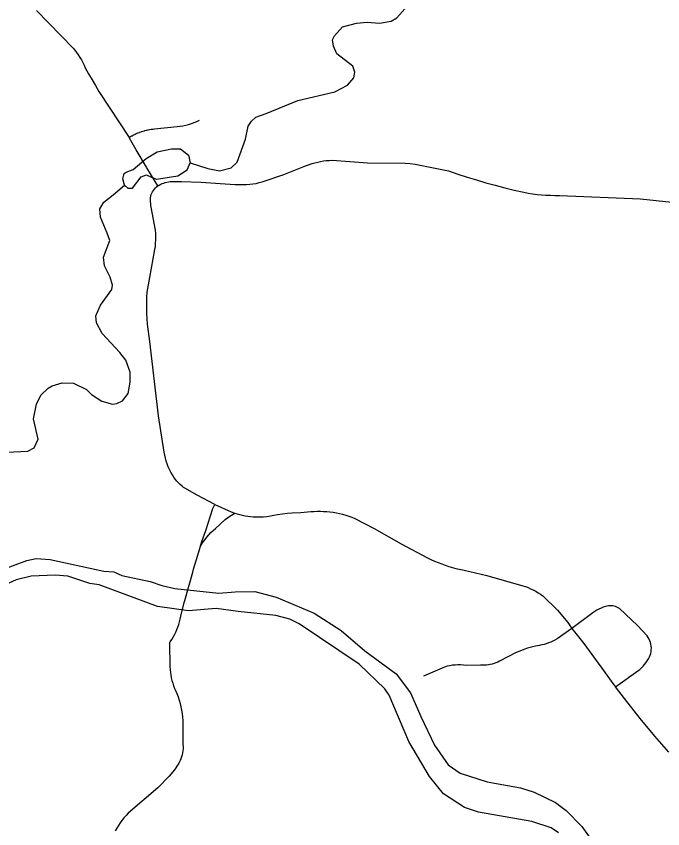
# Model space of a CAD drawing. Extents: x -19 to 366, y -4 to 359.
# Drawn here: x 151.913 to 152.458, y 194.702 to 195.386 of the extents above; entities that cross this region are included whole.
import ezdxf

# ---------------------------------------------------------------- set-up
doc = ezdxf.new("R2010")
doc.units = 0
for name, color, linetype in [('R_Border Prem', 7, 'Continuous'), ('R_Striping', 7, 'Continuous'), ('R_Survey Control', 7, 'Continuous'), ('R_Temp Easement', 7, 'Continuous'), ('Sheet Fence', 7, 'Continuous')]:
    doc.layers.add(name, color=color, linetype=linetype)

msp = doc.modelspace()

# ---------------------------------------------------------------- linework, layer by layer
at = {"layer": 'R_Border Prem'}
for points in [[(152.14365, 194.87827), (152.13188, 194.8816), (152.10004, 194.88477), (152.08164, 194.88728), (152.05817, 194.88539), (152.03201, 194.88899), (151.98299, 194.90722), (151.97502, 194.90849)], [(152.03565, 194.90686), (152.04665, 194.90429), (152.08381, 194.90021), (152.09763, 194.90146), (152.1141, 194.90158), (152.13214, 194.89698), (152.16407, 194.88355), (152.18673, 194.86892), (152.20675, 194.8518), (152.23305, 194.83225), (152.24531, 194.81621), (152.254, 194.79634), (152.26556, 194.77232), (152.27706, 194.7557), (152.28715, 194.74875), (152.30994, 194.74134), (152.33802, 194.73624), (152.34941, 194.73272), (152.36748, 194.72393), (152.37644, 194.71717), (152.38943, 194.70379), (152.39939, 194.69)], [(152.36996, 194.69851), (152.36368, 194.70264), (152.34753, 194.70783), (152.30258, 194.71584), (152.29061, 194.71973), (152.27309, 194.73118), (152.26123, 194.74571), (152.24375, 194.77519), (152.22714, 194.81436), (152.22369, 194.81965), (152.20211, 194.84056), (152.15145, 194.87453), (152.14365, 194.87827)]]:
    msp.add_lwpolyline(points, dxfattribs=at)
at = {"layer": 'R_Striping'}
for points in [[(152.03241, 195.24333), (152.02317, 195.25849), (152.02272, 195.25923), (152.01421, 195.27384), (152.00847, 195.28368), (152.00812, 195.2842)], [(152.03241, 195.24333), (152.0336, 195.24406), (152.03481, 195.24471), (152.0361, 195.24529), (152.03738, 195.24579), (152.0387, 195.24621), (152.04006, 195.24655), (152.04143, 195.24681), (152.0428, 195.24698), (152.05231, 195.24715), (152.06893, 195.24662), (152.08479, 195.24531), (152.08906, 195.24498), (152.09336, 195.24474), (152.09762, 195.24459), (152.10191, 195.24454), (152.10457, 195.24444), (152.10722, 195.24449), (152.10987, 195.24468), (152.11249, 195.24501), (152.1151, 195.24549), (152.11766, 195.2461), (152.1202, 195.24685), (152.12271, 195.24774), (152.13692, 195.25229), (152.13723, 195.25238), (152.15103, 195.25803), (152.15551, 195.25957), (152.15773, 195.26054), (152.16003, 195.26142), (152.16235, 195.2622), (152.16467, 195.26289), (152.16705, 195.26348), (152.16945, 195.26397), (152.17185, 195.26436), (152.17426, 195.26465), (152.17669, 195.26485), (152.17913, 195.26494), (152.20913, 195.26269), (152.2407, 195.26265), (152.24498, 195.26218), (152.24926, 195.26158), (152.2535, 195.26087), (152.25771, 195.26005), (152.27721, 195.25594), (152.28504, 195.2533), (152.29288, 195.25078), (152.30077, 195.24836), (152.3087, 195.24606), (152.31663, 195.24387), (152.3246, 195.24179), (152.33259, 195.23982), (152.34061, 195.23796), (152.34432, 195.23729), (152.34806, 195.23672), (152.35181, 195.23625), (152.35559, 195.23587), (152.35936, 195.2356), (152.36316, 195.23543), (152.36695, 195.23535), (152.37074, 195.23538), (152.43909, 195.23234), (152.47855, 195.22814)], [(152.05295, 194.99028), (152.05134, 194.99168), (152.04983, 194.99317), (152.04838, 194.99474), (152.04703, 194.99638), (152.0458, 194.9981), (152.04463, 194.99989), (152.04338, 195.00212), (152.04222, 195.00441), (152.04118, 195.00675), (152.04026, 195.00914), (152.03945, 195.01157), (152.03876, 195.01404), (152.03821, 195.01654), (152.03776, 195.01906), (152.03295, 195.04979), (152.02565, 195.11237), (152.02373, 195.12687), (152.02338, 195.13138), (152.02313, 195.1359), (152.02304, 195.14043), (152.02304, 195.14495), (152.02322, 195.14947), (152.02348, 195.15398), (152.0257, 195.16633), (152.02997, 195.18975), (152.03029, 195.19244), (152.03052, 195.19515), (152.03062, 195.19786), (152.03066, 195.20057), (152.03058, 195.20328), (152.03038, 195.20599), (152.02682, 195.22538), (152.02658, 195.22693), (152.02642, 195.22849), (152.02632, 195.23006), (152.0263, 195.23163), (152.02635, 195.2332), (152.02646, 195.23477), (152.02685, 195.23604), (152.02736, 195.23727), (152.02799, 195.23845), (152.02869, 195.23957), (152.02949, 195.24062), (152.03038, 195.24161), (152.03137, 195.24251), (152.03241, 195.24333)], [(152.08029, 194.97494), (152.06542, 194.98277), (152.05513, 194.9886), (152.05457, 194.989), (152.05401, 194.98941), (152.05348, 194.98984), (152.05295, 194.99028)], [(152.08029, 194.97494), (152.09425, 194.96888), (152.09497, 194.96858), (152.09569, 194.9683), (152.09643, 194.96804), (152.09717, 194.96779)], [(152.09717, 194.96779), (152.09935, 194.96709), (152.10155, 194.96647), (152.10379, 194.96593), (152.10603, 194.96548), (152.10829, 194.96511), (152.11055, 194.96484), (152.11283, 194.96464), (152.11511, 194.96454), (152.11816, 194.96455), (152.12119, 194.96469), (152.12421, 194.96496), (152.12721, 194.96536), (152.1302, 194.9659), (152.13316, 194.96656), (152.14151, 194.96768), (152.14544, 194.9679), (152.15289, 194.96832), (152.1612, 194.96899), (152.1639, 194.96916), (152.1666, 194.96924), (152.16932, 194.96923), (152.17202, 194.96914), (152.1747, 194.96895), (152.17739, 194.96868), (152.1801, 194.96841), (152.18278, 194.96803), (152.18543, 194.96751), (152.18808, 194.96687), (152.19068, 194.96611), (152.19324, 194.96523), (152.19576, 194.96423), (152.19821, 194.96312), (152.21468, 194.9547), (152.23723, 194.94195), (152.25955, 194.92999), (152.26248, 194.92862), (152.26545, 194.92732), (152.26845, 194.92609), (152.27149, 194.92493), (152.27456, 194.92385), (152.27764, 194.92284), (152.28345, 194.92115), (152.29051, 194.91954), (152.30944, 194.91518), (152.33973, 194.90649), (152.342, 194.90579), (152.34423, 194.90497), (152.34644, 194.90406), (152.34858, 194.90303), (152.35067, 194.90191), (152.35272, 194.90069), (152.35468, 194.89938), (152.35659, 194.89797), (152.36905, 194.88587), (152.37772, 194.87566), (152.38121, 194.87065)], [(152.41788, 194.82131), (152.43685, 194.83485), (152.43835, 194.83603), (152.43978, 194.8373), (152.44114, 194.83865), (152.4424, 194.84009), (152.44359, 194.84161), (152.44465, 194.84319), (152.44565, 194.84484), (152.44649, 194.84655), (152.44711, 194.84799), (152.44757, 194.84948), (152.4479, 194.851), (152.44807, 194.85255), (152.44812, 194.85411), (152.44802, 194.85566), (152.44776, 194.8572), (152.44739, 194.85871), (152.44684, 194.86018), (152.44619, 194.86159), (152.44541, 194.86294), (152.4445, 194.8642), (152.43639, 194.87317), (152.42133, 194.88736), (152.42027, 194.88798), (152.41914, 194.88851), (152.41799, 194.88894), (152.41679, 194.88927), (152.41558, 194.8895), (152.41434, 194.88963), (152.41311, 194.88966), (152.41188, 194.88959), (152.41066, 194.88941), (152.40946, 194.88913), (152.40761, 194.88847), (152.40578, 194.88772), (152.40401, 194.88688), (152.40226, 194.88595), (152.40056, 194.88494), (152.39893, 194.88384), (152.38121, 194.87065)], [(152.38121, 194.87065), (152.36866, 194.86178), (152.36694, 194.86078), (152.36519, 194.85987), (152.36337, 194.85904), (152.36154, 194.8583), (152.35964, 194.85765), (152.35774, 194.85709), (152.35581, 194.85663), (152.35386, 194.85625), (152.35049, 194.85558), (152.34715, 194.85477), (152.34387, 194.85383), (152.34061, 194.85276), (152.3374, 194.85155), (152.33422, 194.8502), (152.32023, 194.84288), (152.31876, 194.84214), (152.31721, 194.84149), (152.31564, 194.84092), (152.31405, 194.84045), (152.31245, 194.84007), (152.3108, 194.83978), (152.30915, 194.83959), (152.30749, 194.8395), (152.30581, 194.8395), (152.30415, 194.8396), (152.29203, 194.83923), (152.28975, 194.83957), (152.28745, 194.83978), (152.28515, 194.83984), (152.28283, 194.83975), (152.28054, 194.83953), (152.27825, 194.83916), (152.27602, 194.83865), (152.27381, 194.838), (152.25623, 194.83042)], [(152.38121, 194.87065), (152.39112, 194.85779), (152.40009, 194.84539), (152.40633, 194.837), (152.41564, 194.82424), (152.41788, 194.82131)], [(152.43874, 194.79471), (152.42537, 194.8116), (152.41788, 194.82131)], [(152.46285, 194.76634), (152.45115, 194.77979), (152.43874, 194.79471)]]:
    msp.add_lwpolyline(points, dxfattribs=at)
at = {"layer": 'R_Survey Control'}
for points in [[(151.93017, 195.39112), (151.96096, 195.35947), (151.96251, 195.35758), (151.96399, 195.35564), (151.9654, 195.35365), (151.96672, 195.3516), (151.96796, 195.3495), (151.96914, 195.34735), (151.97022, 195.34517), (151.97122, 195.34294), (151.97407, 195.33787), (151.97694, 195.33283), (151.97986, 195.32781), (151.98281, 195.32281), (152.00812, 195.2842)], [(152.00812, 195.2842), (152.00842, 195.28439), (152.00905, 195.28476), (152.00935, 195.28494), (152.01031, 195.28547), (152.01064, 195.28565), (152.01159, 195.28615), (152.01192, 195.28632), (152.0129, 195.28679), (152.01323, 195.28694), (152.01423, 195.2874), (152.01456, 195.28754), (152.01556, 195.28796), (152.01592, 195.28809), (152.01692, 195.28848), (152.01727, 195.28861), (152.0183, 195.28897), (152.01863, 195.28909), (152.01969, 195.28942), (152.02004, 195.28952), (152.02107, 195.28982), (152.02143, 195.28992), (152.02248, 195.29019), (152.02284, 195.29027), (152.0239, 195.29051), (152.02425, 195.29059), (152.02533, 195.2908), (152.02568, 195.29086), (152.02677, 195.29105), (152.02712, 195.2911), (152.02821, 195.29125), (152.02856, 195.29129), (152.02965, 195.29141), (152.04861, 195.29327), (152.05109, 195.29357), (152.05351, 195.29397), (152.05596, 195.29449), (152.05836, 195.29511), (152.06073, 195.29583), (152.06307, 195.29666), (152.06537, 195.29759), (152.06763, 195.29861)], [(152.068, 194.93905), (152.06863, 194.941), (152.06957, 194.94383), (152.07293, 194.95319), (152.07883, 194.97153), (152.08029, 194.97494)], [(152.068, 194.93905), (152.06931, 194.94128), (152.07071, 194.94345), (152.07221, 194.94555), (152.07379, 194.94757), (152.07546, 194.94952), (152.07718, 194.95138), (152.079, 194.95315), (152.08089, 194.95483), (152.08919, 194.96232), (152.09299, 194.96512), (152.09717, 194.96779)], [(152.04212, 194.85821), (152.04289, 194.85934), (152.04421, 194.86127), (152.04543, 194.86326), (152.04655, 194.86531), (152.0476, 194.86741), (152.04853, 194.86955), (152.04937, 194.87174), (152.05008, 194.87396), (152.05072, 194.87621), (152.05122, 194.87849), (152.05165, 194.8808), (152.05471, 194.89249), (152.05514, 194.89414), (152.06175, 194.91788), (152.06247, 194.92045), (152.06794, 194.93885), (152.068, 194.93905)], [(152.04212, 194.85821), (152.04251, 194.83824), (152.04267, 194.83589), (152.04293, 194.83355), (152.04331, 194.83122), (152.04376, 194.82891), (152.04432, 194.82662), (152.04496, 194.82436), (152.04571, 194.82212), (152.04654, 194.81992), (152.04748, 194.81776), (152.04849, 194.81563), (152.04945, 194.81289), (152.05033, 194.81012), (152.05111, 194.80732), (152.05181, 194.8045), (152.05239, 194.80166), (152.0529, 194.7988), (152.05329, 194.79592), (152.05359, 194.79303), (152.05359, 194.77266), (152.05369, 194.77094), (152.05367, 194.76921), (152.05353, 194.76748), (152.05327, 194.76577), (152.0529, 194.76408), (152.05243, 194.76242), (152.05184, 194.76079), (152.05115, 194.75921), (152.05037, 194.75767), (152.04946, 194.7562), (152.04638, 194.75151), (152.04195, 194.74604), (152.03248, 194.73635), (152.00743, 194.71493), (152.00559, 194.713), (152.00385, 194.71099), (152.00218, 194.7089), (152.00062, 194.70675), (151.99914, 194.70454), (151.99774, 194.70226), (151.99646, 194.69993)]]:
    msp.add_lwpolyline(points, dxfattribs=at)
at = {"layer": 'R_Temp Easement'}
for points in [[(152.00585, 195.25496), (152.01168, 195.25715), (152.0225, 195.26646), (152.03188, 195.27194), (152.04377, 195.27462), (152.05154, 195.27457), (152.05826, 195.26938), (152.05952, 195.26275), (152.07457, 195.2579), (152.08446, 195.25599), (152.09426, 195.25844), (152.09929, 195.26347), (152.10614, 195.28276), (152.10841, 195.29381), (152.11118, 195.29785), (152.11491, 195.30114), (152.12375, 195.30434), (152.15046, 195.31525), (152.18159, 195.32264), (152.1921, 195.32815), (152.19748, 195.33432), (152.19834, 195.33908), (152.19674, 195.34417), (152.18328, 195.35475), (152.18033, 195.36116), (152.17947, 195.36646), (152.18131, 195.3699), (152.188, 195.37724), (152.19968, 195.38048), (152.20876, 195.38122), (152.2192, 195.38045), (152.22883, 195.38214), (152.2337, 195.38508), (152.24504, 195.39762)], [(152.00434, 195.24411), (152.00704, 195.24132), (152.01102, 195.24158), (152.01842, 195.25101), (152.02294, 195.2528), (152.02753, 195.25041), (152.03115, 195.24915), (152.04929, 195.25194), (152.05716, 195.25683), (152.05952, 195.26275)], [(151.90532, 195.01892), (151.92292, 195.01999), (151.92818, 195.02274), (151.93165, 195.03002), (151.92755, 195.04703), (151.93017, 195.05961), (151.93382, 195.06707), (151.93997, 195.07288), (151.94335, 195.07484), (151.95182, 195.07746), (151.9613, 195.07725), (151.9722, 195.07175), (151.97644, 195.06765), (151.98526, 195.06192), (151.99421, 195.05942), (151.99799, 195.06006), (152.00268, 195.06223), (152.0075, 195.06858), (152.00922, 195.07791), (152.00907, 195.08645), (152.00548, 195.09664), (152.00025, 195.103), (151.98537, 195.11906), (151.98085, 195.1279), (151.98017, 195.13396), (151.98399, 195.14295), (151.99361, 195.15603), (151.9943, 195.15965), (151.99228, 195.16645), (151.98737, 195.17604), (151.98668, 195.18324), (151.99192, 195.19739), (151.98972, 195.20361), (151.98399, 195.21699), (151.98367, 195.224), (151.98679, 195.22975), (151.99463, 195.23597), (152.00434, 195.24411), (152.00292, 195.24921), (152.00398, 195.25379), (152.00585, 195.25496)], [(151.89238, 194.91675), (151.92193, 194.92791), (151.92986, 194.92938), (151.94181, 194.92864), (151.98689, 194.91882), (151.99523, 194.91821), (152.00211, 194.91511), (152.02589, 194.91021)], [(151.97502, 194.90849), (151.95646, 194.91448), (151.94583, 194.91543), (151.92577, 194.9145), (151.91313, 194.91143), (151.88437, 194.89857), (151.83259, 194.87012), (151.8262, 194.86735), (151.81492, 194.86532)], [(152.02589, 194.91021), (152.03565, 194.90686)]]:
    msp.add_lwpolyline(points, dxfattribs=at)
at = {"layer": 'Sheet Fence'}
for points in [[(156.50946, 189.3937), (156.44759, 191.65634), (156.2114, 200.27623), (155.97446, 208.89626), (155.73678, 217.51643), (155.49836, 226.13674), (155.2592, 234.75719), (155.01929, 243.37778), (154.77865, 251.9985), (154.53727, 260.61937), (154.29515, 269.24038), (154.0523, 277.86152), (153.80871, 286.48281), (153.56438, 295.10424), (153.31933, 303.72581), (153.07354, 312.34752), (152.82702, 320.96938), (152.57978, 329.59137), (152.3318, 338.21351), (152.0831, 346.83579)], [(154.11585, 1.87092), (153.9063, 10.48743), (153.69602, 19.10409), (153.48501, 27.72087), (153.27327, 36.3378), (153.0608, 44.95486), (152.84759, 53.57206), (152.63366, 62.1894), (152.419, 70.80688), (152.20362, 79.42449), (151.98751, 88.04225), (151.77068, 96.66014), (151.55312, 105.27817), (151.33484, 113.89634), (151.11584, 122.51465), (150.89612, 131.13311), (150.67568, 139.7517), (150.45452, 148.37043), (150.23264, 156.98931), (150.01005, 165.60832), (149.78674, 174.22748), (149.56272, 182.84677), (149.33799, 191.46621), (149.11254, 200.0858), (148.88638, 208.70552), (148.65952, 217.32539), (148.43194, 225.9454), (148.20366, 234.56555), (147.97466, 243.18584), (147.74497, 251.80628), (147.51457, 260.42687), (147.28346, 269.04759), (147.05165, 277.66846), (146.81914, 286.28948), (146.58593, 294.91064), (146.35202, 303.53194), (146.11742, 312.15339), (145.88211, 320.77499), (145.64611, 329.39673), (145.40941, 338.01861), (145.17202, 346.64065)], [(0, 189.51617), (7.11214, 189.52059), (14.22427, 189.53386), (21.33637, 189.55597), (28.44845, 189.58693), (35.56048, 189.62672), (42.67245, 189.67537), (49.78436, 189.73285), (56.89619, 189.79918), (64.00793, 189.87436), (71.11958, 189.95838), (78.23111, 190.05124), (85.34253, 190.15294), (92.45381, 190.26349), (99.56495, 190.38288), (106.67593, 190.51112), (113.78675, 190.6482), (120.89739, 190.79412), (128.00785, 190.94888), (135.11811, 191.11248), (142.22816, 191.28493), (149.33799, 191.46621), (156.44759, 191.65634), (163.55694, 191.85531), (170.66605, 192.06312), (177.77489, 192.27977), (184.88345, 192.50526), (191.99173, 192.73959), (199.09971, 192.98276), (206.20739, 193.23477), (213.31474, 193.49561), (220.42177, 193.7653), (227.52845, 194.04382), (234.63479, 194.33118), (241.74076, 194.62738), (248.84635, 194.93241), (255.95157, 195.24628), (263.05638, 195.56898), (270.16079, 195.90052), (277.26478, 196.24089), (284.36834, 196.5901), (291.47147, 196.94814), (298.57414, 197.31501), (305.67635, 197.69072), (312.77809, 198.07525), (319.87934, 198.46862), (326.9801, 198.87082), (334.08035, 199.28185), (341.18009, 199.7017)]]:
    msp.add_spline(points, degree=3, dxfattribs=at)

doc.saveas('drawing.dxf')
